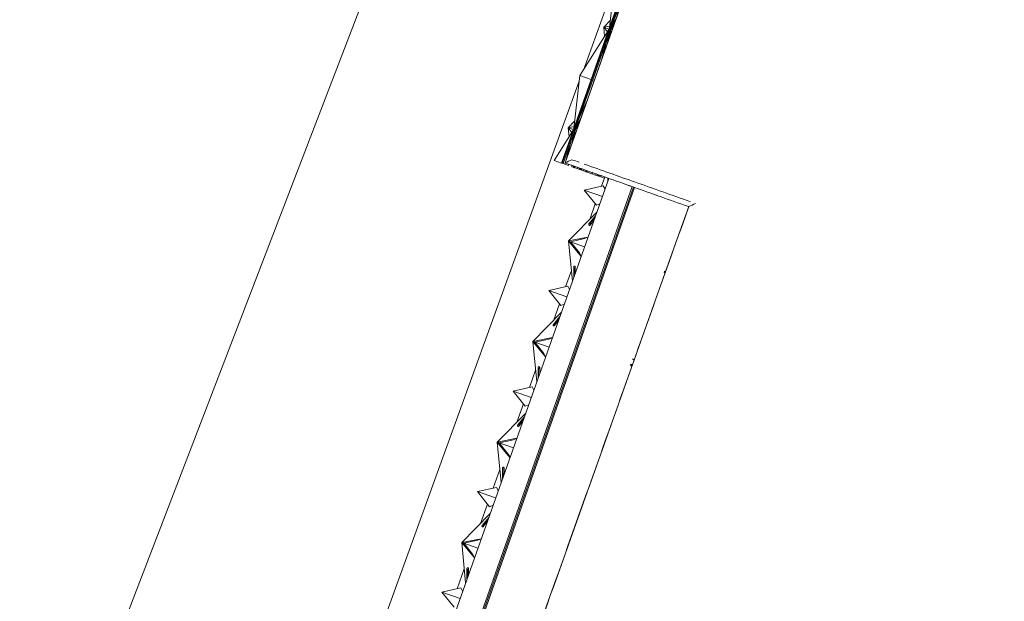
# Model space of a CAD drawing. Header units: inches. Extents: x 424 to 2043, y -237 to 445.
# Tile 958 of 965: x 1528 to 1565, y 169 to 191. Entities that reach past the tile are written whole.
import ezdxf

# ---------------------------------------------------------------- set-up
doc = ezdxf.new("R2010")
doc.units = ezdxf.units.IN
doc.header["$MEASUREMENT"] = 0
for name, color, linetype, lineweight in [('A-DOOR', 31, 'Continuous', 9), ('A-FLOR', 192, 'Continuous', 9), ('A-FLOR-HRAL', 11, 'Continuous', 9), ('A-GENM', 13, 'Continuous', 9), ('A-GLAZ-CURT', 52, 'Continuous', 9), ('A-ROOF', 132, 'Continuous', 9), ('A-WALL', 113, 'Continuous', 9)]:
    doc.layers.add(name, color=color, linetype=linetype, lineweight=lineweight)

# ---------------------------------------------------------------- blocks, each defined once
blk = doc.blocks.new('Generic Models 1 - Generic Models 1-135348-Site')
at = {"layer": 'A-GENM'}
for p, q in [((-139.73, 56.031), (-139.854, 55.684)), ((-140.095, 55.015), (-140.307, 54.423)), ((-141.005, 52.479), (-141.226, 51.864)), ((-141.459, 51.216), (-141.688, 50.577)), ((-142.36, 48.705), (-142.597, 48.044)), ((-142.823, 47.417), (-143.069, 46.731)), ((-143.715, 44.932), (-143.969, 44.224)), ((-144.187, 43.618), (-144.45, 42.885)), ((-145.07, 41.159), (-145.341, 40.404))]:
    blk.add_line(p, q, dxfattribs=at)
blk = doc.blocks.new('Family2 - Family2-V1-Site')
at = {"layer": 'A-GLAZ-CURT'}
for p, q in [((-138.242, 65.416), (-139.327, 63.705)), ((-138.242, 65.416), (-139.327, 63.705)), ((-138.225, 65.461), (-138.901, 63.554)), ((-138.879, 63.546), (-138.209, 65.438)), ((-138.844, 63.534), (-138.173, 65.43)), ((-138.227, 65.439), (-138.227, 65.432)), ((-138.222, 65.472), (-138.225, 65.462)), ((-138.198, 65.469), (-138.186, 65.504)), ((-138.167, 65.259), (-138.167, 65.463)), ((-138.495, 64.331), (-138.299, 65.073)), ((-138.276, 64.95), (-138.219, 65.301)), ((-138.227, 65.252), (-138.226, 65.091)), ((-138.208, 65.141), (-138.209, 65.329)), ((-138.901, 63.554), (-139.576, 61.647)), ((-139.56, 61.691), (-139.327, 63.705)), ((-139.56, 61.691), (-139.327, 63.705)), ((-139.549, 61.654), (-138.879, 63.546)), ((-139.516, 61.637), (-138.844, 63.534)), ((-139.327, 63.705), (-138.901, 63.554)), ((-139.327, 63.705), (-138.901, 63.554)), ((-138.879, 63.546), (-138.901, 63.554)), ((-138.844, 63.534), (-138.879, 63.546)), ((-138.844, 63.534), (-138.785, 63.513)), ((-138.844, 63.534), (-138.785, 63.513)), ((-139.075, 62.694), (-139.389, 61.994)), ((-139.296, 62.069), (-139.471, 61.764)), ((-139.558, 61.671), (-139.564, 61.664)), ((-139.532, 61.608), (-139.403, 61.766)), ((-139.48, 61.738), (-139.362, 61.884)), ((-139.344, 61.934), (-139.443, 61.812)), ((-139.576, 61.646), (-139.58, 61.635)), ((-139.572, 61.587), (-139.56, 61.622))]:
    blk.add_line(p, q, dxfattribs=at)
for points, knots in [([(-138.186, 65.504), (-138.188, 65.505), (-138.192, 65.505), (-138.196, 65.504), (-138.199, 65.503), (-138.202, 65.502), (-138.204, 65.5), (-138.207, 65.497), (-138.209, 65.495), (-138.211, 65.492), (-138.214, 65.489), (-138.216, 65.485), (-138.218, 65.481), (-138.22, 65.476), (-138.221, 65.473), (-138.222, 65.472)], [0, 0, 0, 0, 0.0833333, 0.125, 0.1458333, 0.1666667, 0.2083333, 0.2291667, 0.25, 0.2916667, 0.3125, 0.3333333, 0.375, 0.4166667, 0.4293296, 0.4293296, 0.4293296, 0.4293296]), ([(-138.174, 65.428), (-138.173, 65.43), (-138.171, 65.435), (-138.17, 65.441), (-138.168, 65.448), (-138.167, 65.456), (-138.167, 65.462), (-138.167, 65.468), (-138.168, 65.472), (-138.168, 65.477), (-138.169, 65.481), (-138.17, 65.485), (-138.171, 65.488), (-138.173, 65.491), (-138.174, 65.494), (-138.176, 65.497), (-138.18, 65.501), (-138.183, 65.503), (-138.186, 65.504)], [0.4166667, 0.4166667, 0.4166667, 0.4166667, 0.4583333, 0.5, 0.5416667, 0.5833333, 0.625, 0.6666667, 0.6875, 0.7083333, 0.75, 0.7708333, 0.7916667, 0.8333333, 0.8541667, 0.875, 0.9166667, 1, 1, 1, 1]), ([(-139.572, 61.587), (-139.575, 61.588), (-139.578, 61.59), (-139.581, 61.594), (-139.582, 61.597), (-139.583, 61.599), (-139.584, 61.602), (-139.584, 61.606), (-139.585, 61.609), (-139.585, 61.613), (-139.584, 61.617), (-139.584, 61.621), (-139.583, 61.626), (-139.581, 61.631), (-139.58, 61.634), (-139.58, 61.635)], [0, 0, 0, 0, 0.0833333, 0.125, 0.1458333, 0.1666667, 0.2083333, 0.2291667, 0.25, 0.2916667, 0.3125, 0.3333333, 0.375, 0.4166667, 0.4293296, 0.4293296, 0.4293296, 0.4293296]), ([(-139.515, 61.639), (-139.516, 61.637), (-139.517, 61.632), (-139.52, 61.626), (-139.524, 61.62), (-139.527, 61.614), (-139.532, 61.608), (-139.535, 61.604), (-139.538, 61.601), (-139.542, 61.598), (-139.545, 61.595), (-139.548, 61.593), (-139.551, 61.591), (-139.554, 61.589), (-139.557, 61.588), (-139.56, 61.587), (-139.566, 61.586), (-139.57, 61.587), (-139.572, 61.587)], [0.4166667, 0.4166667, 0.4166667, 0.4166667, 0.4583333, 0.5, 0.5416667, 0.5833333, 0.625, 0.6666667, 0.6875, 0.7083333, 0.75, 0.7708333, 0.7916667, 0.8333333, 0.8541667, 0.875, 0.9166667, 1, 1, 1, 1])]:
    blk.add_open_spline(points, degree=3, knots=knots, dxfattribs=at)
blk = doc.blocks.new('Family2 - Family2-V2-Site')
at = {"layer": 'A-GLAZ-CURT'}
for p, q in [((-139.572, 61.657), (-139.576, 61.647)), ((-139.549, 61.654), (-139.536, 61.689)), ((-139.592, 61.6), (-140.677, 59.889)), ((-139.592, 61.6), (-140.677, 59.889)), ((-139.576, 61.646), (-140.252, 59.738)), ((-140.23, 59.73), (-139.56, 61.622)), ((-140.195, 59.718), (-139.524, 61.615)), ((-139.627, 61.135), (-139.569, 61.485)), ((-139.578, 61.624), (-139.578, 61.617)), ((-139.577, 61.437), (-139.577, 61.275)), ((-139.559, 61.326), (-139.559, 61.514)), ((-139.517, 61.443), (-139.518, 61.648)), ((-139.846, 60.515), (-139.65, 61.258)), ((-140.911, 57.876), (-140.677, 59.889)), ((-140.911, 57.876), (-140.677, 59.889)), ((-140.677, 59.889), (-140.252, 59.738)), ((-140.677, 59.889), (-140.252, 59.738)), ((-140.252, 59.738), (-140.927, 57.832)), ((-140.899, 57.838), (-140.23, 59.73)), ((-140.866, 57.822), (-140.195, 59.718)), ((-140.23, 59.73), (-140.252, 59.738)), ((-140.195, 59.718), (-140.23, 59.73)), ((-140.195, 59.718), (-140.136, 59.697)), ((-140.195, 59.718), (-140.136, 59.697)), ((-140.425, 58.879), (-140.74, 58.179)), ((-140.883, 57.792), (-140.754, 57.951)), ((-140.831, 57.923), (-140.712, 58.068)), ((-140.647, 58.254), (-140.822, 57.949)), ((-140.694, 58.119), (-140.794, 57.996)), ((-140.927, 57.829), (-140.931, 57.819)), ((-140.923, 57.772), (-140.91, 57.807)), ((-140.91, 57.854), (-140.914, 57.849))]:
    blk.add_line(p, q, dxfattribs=at)
for points, knots in [([(-139.536, 61.689), (-139.539, 61.69), (-139.542, 61.69), (-139.547, 61.689), (-139.55, 61.688), (-139.552, 61.686), (-139.555, 61.684), (-139.557, 61.682), (-139.56, 61.68), (-139.562, 61.677), (-139.564, 61.673), (-139.567, 61.67), (-139.569, 61.665), (-139.571, 61.66), (-139.572, 61.658), (-139.572, 61.657)], [0, 0, 0, 0, 0.0833333, 0.125, 0.1458333, 0.1666667, 0.2083333, 0.2291667, 0.25, 0.2916667, 0.3125, 0.3333333, 0.375, 0.4166667, 0.4293296, 0.4293296, 0.4293296, 0.4293296]), ([(-139.524, 61.613), (-139.524, 61.615), (-139.522, 61.619), (-139.52, 61.626), (-139.519, 61.633), (-139.518, 61.64), (-139.518, 61.647), (-139.518, 61.653), (-139.518, 61.657), (-139.519, 61.661), (-139.52, 61.665), (-139.521, 61.669), (-139.522, 61.673), (-139.524, 61.676), (-139.525, 61.679), (-139.527, 61.682), (-139.53, 61.686), (-139.534, 61.688), (-139.536, 61.689)], [0.4166667, 0.4166667, 0.4166667, 0.4166667, 0.4583333, 0.5, 0.5416667, 0.5833333, 0.625, 0.6666667, 0.6875, 0.7083333, 0.75, 0.7708333, 0.7916667, 0.8333333, 0.8541667, 0.875, 0.9166667, 1, 1, 1, 1]), ([(-140.923, 57.772), (-140.925, 57.773), (-140.928, 57.775), (-140.931, 57.779), (-140.933, 57.781), (-140.934, 57.784), (-140.935, 57.787), (-140.935, 57.79), (-140.935, 57.794), (-140.935, 57.798), (-140.935, 57.802), (-140.935, 57.806), (-140.934, 57.811), (-140.932, 57.816), (-140.931, 57.819), (-140.931, 57.819)], [0, 0, 0, 0, 0.0833333, 0.125, 0.1458333, 0.1666667, 0.2083333, 0.2291667, 0.25, 0.2916667, 0.3125, 0.3333333, 0.375, 0.4166667, 0.4293296, 0.4293296, 0.4293296, 0.4293296]), ([(-140.873, 57.808), (-140.873, 57.807), (-140.875, 57.803), (-140.878, 57.798), (-140.882, 57.793), (-140.886, 57.788), (-140.889, 57.785), (-140.892, 57.782), (-140.895, 57.78), (-140.899, 57.777), (-140.902, 57.775), (-140.905, 57.774), (-140.908, 57.773), (-140.911, 57.772), (-140.916, 57.771), (-140.92, 57.771), (-140.923, 57.772)], [0.5196489, 0.5196489, 0.5196489, 0.5196489, 0.5416667, 0.5833333, 0.625, 0.6666667, 0.6875, 0.7083333, 0.75, 0.7708333, 0.7916667, 0.8333333, 0.8541667, 0.875, 0.9166667, 1, 1, 1, 1]), ([(-140.869, 57.814), (-140.87, 57.813), (-140.871, 57.811), (-140.872, 57.809), (-140.872, 57.808)], [0.47804423, 0.47804423, 0.47804423, 0.47804423, 0.5, 0.51730473, 0.51730473, 0.51730473, 0.51730473])]:
    blk.add_open_spline(points, degree=3, knots=knots, dxfattribs=at)
blk.add_open_spline([(-140.866, 57.824), (-140.866, 57.822), (-140.867, 57.82), (-140.867, 57.819)], degree=3, dxfattribs=at)
blk = doc.blocks.new('Family2 - Family2-154967-Site')
at = {"layer": 'A-GLAZ-CURT'}
blk.add_line((-139.615, 55.888), (-139.626, 55.994), dxfattribs=at)
blk.add_line((-139.615, 55.888), (-139.626, 55.994), dxfattribs=at)
blk = doc.blocks.new('Family2 - Family2-V5-Site')
at = {"layer": 'A-GLAZ-CURT'}
for p, q in [((-138.178, 65.781), (-138.423, 65.531)), ((-138.178, 65.781), (-138.423, 65.531)), ((-138.201, 65.575), (-138.423, 65.531)), ((-138.423, 65.531), (-138.201, 65.575)), ((-138.279, 65.356), (-138.423, 65.531)), ((-138.423, 65.531), (-138.227, 65.462)), ((-138.423, 65.531), (-138.227, 65.462)), ((-138.423, 65.531), (-138.279, 65.356)), ((-138.39, 65.182), (-138.423, 65.531)), ((-138.39, 65.182), (-138.423, 65.531)), ((-138.208, 65.486), (-138.227, 65.462)), ((-138.227, 65.462), (-138.227, 65.432)), ((-138.209, 65.455), (-138.198, 65.469)), ((-138.209, 65.438), (-138.209, 65.455)), ((-138.168, 65.44), (-138.11, 65.42)), ((-138.168, 65.44), (-138.11, 65.42)), ((-138.167, 65.441), (-138.052, 65.582)), ((-138.167, 65.259), (-138.167, 65.441)), ((-138.129, 65.554), (-138.011, 65.699)), ((-138.128, 65.489), (-138.078, 65.51)), ((-137.993, 65.75), (-138.093, 65.627)), ((-138.227, 65.252), (-138.226, 65.091)), ((-138.208, 65.141), (-138.209, 65.329)), ((-138.167, 65.377), (-138.142, 65.329))]:
    blk.add_line(p, q, dxfattribs=at)
for points, knots in [([(-138.227, 65.462), (-138.227, 65.462), (-138.227, 65.462), (-138.227, 65.462), (-138.227, 65.462), (-138.227, 65.462), (-138.226, 65.462), (-138.225, 65.461), (-138.224, 65.461), (-138.223, 65.46), (-138.222, 65.46), (-138.22, 65.459), (-138.218, 65.459), (-138.215, 65.458), (-138.211, 65.456), (-138.209, 65.455)], [-0.4166667, -0.4166667, -0.4166667, -0.4166667, -0.3958333, -0.375, -0.3333333, -0.3125, -0.2916667, -0.25, -0.2291667, -0.2083333, -0.1666667, -0.1458333, -0.125, -0.0833333, 0, 0, 0, 0]), ([(-138.209, 65.455), (-138.207, 65.455), (-138.203, 65.453), (-138.198, 65.452), (-138.196, 65.451), (-138.193, 65.45), (-138.19, 65.449), (-138.188, 65.448), (-138.185, 65.447), (-138.183, 65.446), (-138.181, 65.445), (-138.179, 65.445), (-138.177, 65.444), (-138.175, 65.443), (-138.173, 65.443), (-138.171, 65.442), (-138.17, 65.441), (-138.168, 65.441), (-138.168, 65.441), (-138.167, 65.441), (-138.167, 65.441), (-138.167, 65.441), (-138.167, 65.441)], [-1, -1, -1, -1, -0.9166667, -0.875, -0.8541667, -0.8333333, -0.7916667, -0.7708333, -0.75, -0.7083333, -0.6875, -0.6666667, -0.625, -0.6041667, -0.5833333, -0.5416667, -0.5, -0.4583333, -0.4166667, -0.3958333, -0.375, -0.3333333, -0.3333333, -0.3333333, -0.3333333])]:
    blk.add_open_spline(points, degree=3, knots=knots, dxfattribs=at)
blk = doc.blocks.new('5_Panel_Bi-Fold_Door_Metric_7271 - 2500 x 4300-134297-Site')
at = {"layer": 'A-DOOR'}
for p, q in [((-1.861, 0.793), (-1.84, 0.857)), ((-1.84, 0.857), (-1.816, 0.849)), ((-1.816, 0.849), (-1.834, 0.793)), ((-1.792, 0.852), (-1.816, 0.849)), ((-1.816, 0.849), (-1.81, 0.793)), ((-1.785, 0.793), (-1.792, 0.852)), ((-1.607, 0.792), (-1.6, 0.852)), ((-1.6, 0.852), (-1.575, 0.849)), ((-1.575, 0.849), (-1.582, 0.792)), ((1.898, 0.787), (1.911, 0.833)), ((1.911, 0.833), (1.935, 0.826)), ((1.935, 0.826), (1.924, 0.787)), ((1.959, 0.83), (1.935, 0.826)), ((1.935, 0.826), (1.941, 0.787)), ((1.966, 0.787), (1.959, 0.83))]:
    blk.add_line(p, q, dxfattribs=at)
blk = doc.blocks.new('Generic Models 7 - Generic Models 7-166682-Site')
at = {"layer": 'A-GENM'}
for p, q in [((-139.368, 63.35), (-140.548, 60.093)), ((-140.703, 59.664), (-161.37, 2.634))]:
    blk.add_line(p, q, dxfattribs=at)
blk = doc.blocks.new('Generic Models 8 - Generic Models 8-168006-Site')
at = {"layer": 'A-GENM'}
for p, q in [((-114.68, 152.015), (-189.122, -42.095)), ((-140.548, 60.093), (-139.368, 63.35)), ((-178.145, -43.658), (-140.703, 59.664))]:
    blk.add_line(p, q, dxfattribs=at)
blk = doc.blocks.new('Generic Models 9 - Generic Models 9-169069-Site')
at = {"layer": 'A-GENM'}
blk.add_line((-189.122, -42.095), (-114.68, 152.015), dxfattribs=at)
blk = doc.blocks.new('Railing - Railing-202406-Site')
at = {"layer": 'A-FLOR-HRAL'}
for p, q in [((-138.644, 55.647), (-146.653, 33.023)), ((-146.616, 33.009), (-138.606, 55.633))]:
    blk.add_line(p, q, dxfattribs=at)

msp = doc.modelspace()

# ---------------------------------------------------------------- linework, layer by layer
at = {"layer": 'A-FLOR'}
msp.add_line((1550.817, 184.945), (1542.807, 162.32), dxfattribs=at)
at = {"layer": 'A-GLAZ-CURT'}
for p, q in [((1548.634, 187.43), (1548.388, 187.179)), ((1548.634, 187.43), (1548.388, 187.179)), ((1548.388, 187.179), (1548.61, 187.223)), ((1548.61, 187.223), (1548.388, 187.179)), ((1548.644, 187.089), (1548.759, 187.23)), ((1548.682, 187.202), (1548.8, 187.348)), ((1548.818, 187.399), (1548.718, 187.276)), ((1548.57, 187.064), (1547.856, 185.939)), ((1548.57, 187.064), (1547.856, 185.939)), ((1548.585, 187.109), (1548.136, 185.84)), ((1548.158, 185.832), (1548.602, 187.086)), ((1548.193, 185.82), (1548.638, 187.079)), ((1548.421, 186.831), (1548.388, 187.179)), ((1548.388, 187.179), (1548.532, 187.005)), ((1548.421, 186.831), (1548.388, 187.179)), ((1548.388, 187.179), (1548.584, 187.11)), ((1548.532, 187.005), (1548.388, 187.179)), ((1548.388, 187.179), (1548.584, 187.11)), ((1548.535, 186.599), (1548.592, 186.949)), ((1548.603, 187.134), (1548.584, 187.11)), ((1548.584, 187.11), (1548.584, 187.081)), ((1548.584, 187.088), (1548.584, 187.081)), ((1548.584, 186.901), (1548.585, 186.739)), ((1548.584, 186.901), (1548.585, 186.739)), ((1548.59, 187.121), (1548.586, 187.111)), ((1548.601, 187.104), (1548.604, 187.105)), ((1548.601, 187.104), (1548.603, 187.102)), ((1548.602, 187.086), (1548.602, 187.1)), ((1548.603, 186.79), (1548.602, 186.978)), ((1548.603, 186.79), (1548.602, 186.978)), ((1548.605, 187.107), (1548.613, 187.118)), ((1548.613, 187.118), (1548.626, 187.153)), ((1548.644, 186.907), (1548.644, 187.112)), ((1548.644, 186.907), (1548.644, 187.089)), ((1548.644, 187.089), (1548.701, 187.069)), ((1548.644, 187.089), (1548.701, 187.069)), ((1548.644, 187.025), (1548.669, 186.978)), ((1548.683, 187.138), (1548.733, 187.159)), ((1548.316, 185.979), (1548.512, 186.722)), ((1547.856, 185.939), (1548.136, 185.84)), ((1548.136, 185.84), (1548.158, 185.832)), ((1548.158, 185.832), (1548.192, 185.82)), ((1548.192, 185.82), (1548.267, 185.793)), ((1548.267, 185.793), (1548.28, 185.843)), ((1548.267, 185.793), (1548.396, 185.748)), ((1548.396, 185.748), (1548.404, 185.799)), ((1548.53, 185.7), (1548.525, 185.756)), ((1548.53, 185.7), (1548.525, 185.756)), ((1548.587, 185.734), (1548.588, 185.68)), ((1548.587, 185.734), (1548.588, 185.68)), ((1548.606, 185.673), (1548.606, 185.727)), ((1548.606, 185.673), (1548.606, 185.727)), ((1548.588, 185.68), (1548.53, 185.7)), ((1548.648, 185.659), (1548.647, 185.712)), ((1548.648, 185.659), (1548.647, 185.712)), ((1548.727, 185.63), (1548.647, 185.659)), ((1548.736, 185.681), (1548.727, 185.63)), ((1548.795, 185.606), (1548.727, 185.63)), ((1548.808, 185.656), (1548.795, 185.606)), ((1548.817, 185.599), (1548.795, 185.606)), ((1548.834, 185.647), (1548.817, 185.599)), ((1548.834, 185.647), (1548.817, 185.599)), ((1548.817, 185.599), (1548.839, 185.591)), ((1548.817, 185.599), (1548.839, 185.591)), ((1548.839, 185.591), (1548.856, 185.639)), ((1548.839, 185.591), (1548.856, 185.639)), ((1548.839, 185.591), (1548.873, 185.579)), ((1548.839, 185.591), (1548.873, 185.579)), ((1548.873, 185.579), (1548.89, 185.626)), ((1548.873, 185.579), (1548.89, 185.626)), ((1548.896, 185.571), (1548.873, 185.579)), ((1548.916, 185.617), (1548.896, 185.571)), ((1548.964, 185.546), (1548.896, 185.571)), ((1548.99, 185.591), (1548.964, 185.546)), ((1548.964, 185.546), (1549.043, 185.519)), ((1549.077, 185.561), (1549.043, 185.519)), ((1549.077, 185.561), (1549.043, 185.519)), ((1549.061, 185.512), (1549.095, 185.554)), ((1549.061, 185.512), (1549.095, 185.554)), ((1549.103, 185.497), (1549.137, 185.539)), ((1549.103, 185.497), (1549.137, 185.539)), ((1549.103, 185.498), (1549.292, 185.431)), ((1549.292, 185.431), (1549.317, 185.475)), ((1549.292, 185.431), (1549.424, 185.384)), ((1549.424, 185.384), (1549.445, 185.43)), ((1549.424, 185.384), (1549.498, 185.358)), ((1549.515, 185.405), (1549.498, 185.358)), ((1549.515, 185.405), (1549.498, 185.358)), ((1549.498, 185.358), (1549.52, 185.35)), ((1549.498, 185.358), (1549.52, 185.35)), ((1549.52, 185.35), (1549.537, 185.398)), ((1549.52, 185.35), (1549.537, 185.398)), ((1549.52, 185.35), (1549.554, 185.338)), ((1549.52, 185.35), (1549.554, 185.338)), ((1549.554, 185.338), (1549.571, 185.385)), ((1549.554, 185.338), (1549.571, 185.385)), ((1549.629, 185.311), (1549.642, 185.361)), ((1549.719, 184.977), (1548.998, 184.817)), ((1549.554, 185.338), (1549.629, 185.311)), ((1549.629, 185.311), (1549.758, 185.265)), ((1549.786, 184.853), (1549.719, 184.977)), ((1549.758, 185.265), (1549.766, 185.316)), ((1548.998, 184.817), (1549.687, 184.573)), ((1549.459, 184.243), (1548.998, 184.817)), ((1548.998, 184.817), (1549.687, 184.573)), ((1549.589, 184.297), (1549.459, 184.243)), ((1549.476, 183.978), (1548.399, 182.882)), ((1549.476, 183.978), (1548.399, 182.882)), ((1549.424, 183.832), (1549.178, 183.53)), ((1549.424, 183.832), (1549.178, 183.53)), ((1549.211, 183.541), (1549.406, 183.781)), ((1549.211, 183.541), (1549.406, 183.781)), ((1549.22, 183.485), (1549.365, 183.664)), ((1549.22, 183.485), (1549.365, 183.664)), ((1548.399, 182.882), (1549.14, 183.028)), ((1549.14, 183.028), (1548.399, 182.882)), ((1548.546, 181.352), (1548.399, 182.882)), ((1548.399, 182.882), (1548.881, 182.297)), ((1548.546, 181.352), (1548.399, 182.882)), ((1548.399, 182.882), (1548.475, 182.855)), ((1548.881, 182.297), (1548.399, 182.882)), ((1548.399, 182.882), (1548.475, 182.855)), ((1548.475, 182.855), (1549.009, 182.971)), ((1548.475, 182.855), (1548.816, 182.427)), ((1548.476, 182.855), (1549.011, 182.665)), ((1548.476, 182.855), (1549.011, 182.665)), ((1549.009, 182.971), (1549.139, 183.025)), ((1548.816, 182.427), (1548.883, 182.302)), ((1548.597, 181.889), (1548.598, 181.499)), ((1548.597, 181.889), (1548.598, 181.499)), ((1548.616, 181.55), (1548.616, 181.86)), ((1548.616, 181.55), (1548.616, 181.86)), ((1548.658, 181.667), (1548.657, 181.897)), ((1548.658, 181.667), (1548.657, 181.897)), ((1548.369, 181.162), (1547.648, 181.002)), ((1547.648, 181.002), (1548.336, 180.758)), ((1548.109, 180.428), (1547.648, 181.002)), ((1547.648, 181.002), (1548.336, 180.758)), ((1548.435, 181.037), (1548.369, 181.162)), ((1548.125, 180.163), (1547.048, 179.066)), ((1548.125, 180.163), (1547.048, 179.066)), ((1548.238, 180.481), (1548.109, 180.428)), ((1548.074, 180.017), (1547.828, 179.714)), ((1548.074, 180.017), (1547.828, 179.714)), ((1547.86, 179.725), (1548.056, 179.966)), ((1547.86, 179.725), (1548.056, 179.966)), ((1547.869, 179.67), (1548.014, 179.848)), ((1547.869, 179.67), (1548.014, 179.848)), ((1547.048, 179.066), (1547.789, 179.213)), ((1547.789, 179.213), (1547.048, 179.066)), ((1547.196, 177.537), (1547.048, 179.066)), ((1547.048, 179.066), (1547.53, 178.482)), ((1547.196, 177.537), (1547.048, 179.066)), ((1547.048, 179.066), (1547.125, 179.039)), ((1547.53, 178.482), (1547.048, 179.066)), ((1547.048, 179.066), (1547.125, 179.039)), ((1547.125, 179.039), (1547.658, 179.155)), ((1547.125, 179.039), (1547.661, 178.85)), ((1547.125, 179.039), (1547.661, 178.85)), ((1547.125, 179.039), (1547.466, 178.611)), ((1547.658, 179.155), (1547.788, 179.209)), ((1547.466, 178.611), (1547.532, 178.487)), ((1547.247, 178.073), (1547.248, 177.684)), ((1547.247, 178.073), (1547.248, 177.684)), ((1547.266, 177.735), (1547.265, 178.044)), ((1547.266, 177.735), (1547.265, 178.044)), ((1547.307, 177.852), (1547.307, 178.082)), ((1547.307, 177.852), (1547.307, 178.082)), ((1547.018, 177.346), (1546.297, 177.187)), ((1546.297, 177.187), (1546.985, 176.943)), ((1546.758, 176.612), (1546.297, 177.187)), ((1546.297, 177.187), (1546.985, 176.943)), ((1547.084, 177.222), (1547.018, 177.346)), ((1546.887, 176.666), (1546.758, 176.612)), ((1546.775, 176.348), (1545.698, 175.251)), ((1546.775, 176.348), (1545.698, 175.251)), ((1546.723, 176.201), (1546.477, 175.899)), ((1546.723, 176.201), (1546.477, 175.899)), ((1546.509, 175.91), (1546.705, 176.15)), ((1546.509, 175.91), (1546.705, 176.15)), ((1546.518, 175.855), (1546.663, 176.033)), ((1546.518, 175.855), (1546.663, 176.033)), ((1545.698, 175.251), (1546.438, 175.397)), ((1546.438, 175.397), (1545.698, 175.251)), ((1545.774, 175.224), (1546.308, 175.34)), ((1546.308, 175.34), (1546.437, 175.394)), ((1545.845, 173.721), (1545.698, 175.251)), ((1545.698, 175.251), (1546.18, 174.666)), ((1545.845, 173.721), (1545.698, 175.251)), ((1545.698, 175.251), (1545.774, 175.224)), ((1546.18, 174.666), (1545.698, 175.251)), ((1545.698, 175.251), (1545.774, 175.224)), ((1545.774, 175.224), (1546.31, 175.035)), ((1545.774, 175.224), (1546.31, 175.035)), ((1545.774, 175.224), (1546.115, 174.796)), ((1546.115, 174.796), (1546.181, 174.671)), ((1545.896, 174.258), (1545.897, 173.868)), ((1545.896, 174.258), (1545.897, 173.868)), ((1545.915, 173.919), (1545.914, 174.229)), ((1545.915, 173.919), (1545.914, 174.229)), ((1545.957, 174.036), (1545.956, 174.266)), ((1545.957, 174.036), (1545.956, 174.266)), ((1545.667, 173.531), (1544.946, 173.371)), ((1545.734, 173.407), (1545.667, 173.531)), ((1544.946, 173.371), (1545.635, 173.127)), ((1545.407, 172.797), (1544.946, 173.371)), ((1544.946, 173.371), (1545.635, 173.127)), ((1545.537, 172.851), (1545.407, 172.797)), ((1545.424, 172.532), (1544.347, 171.436)), ((1545.424, 172.532), (1544.347, 171.436)), ((1545.372, 172.386), (1545.126, 172.083)), ((1545.372, 172.386), (1545.126, 172.083)), ((1545.159, 172.095), (1545.354, 172.335)), ((1545.159, 172.095), (1545.354, 172.335)), ((1545.167, 172.039), (1545.313, 172.217)), ((1545.167, 172.039), (1545.313, 172.217)), ((1544.347, 171.436), (1545.088, 171.582)), ((1545.088, 171.582), (1544.347, 171.436)), ((1544.423, 171.409), (1544.957, 171.525)), ((1544.957, 171.525), (1545.086, 171.578)), ((1544.494, 169.906), (1544.347, 171.436)), ((1544.347, 171.436), (1544.829, 170.851)), ((1544.494, 169.906), (1544.347, 171.436)), ((1544.347, 171.436), (1544.423, 171.409)), ((1544.829, 170.851), (1544.347, 171.436)), ((1544.347, 171.436), (1544.423, 171.409)), ((1544.423, 171.409), (1544.764, 170.98)), ((1544.423, 171.408), (1544.959, 171.219)), ((1544.423, 171.408), (1544.959, 171.219)), ((1544.764, 170.98), (1544.831, 170.856)), ((1544.545, 170.443), (1544.546, 170.053)), ((1544.545, 170.443), (1544.546, 170.053)), ((1544.564, 170.104), (1544.563, 170.414)), ((1544.564, 170.104), (1544.563, 170.414)), ((1544.606, 170.221), (1544.605, 170.451)), ((1544.606, 170.221), (1544.605, 170.451)), ((1544.316, 169.716), (1543.595, 169.556)), ((1544.383, 169.591), (1544.316, 169.716)), ((1543.595, 169.556), (1544.284, 169.312)), ((1544.056, 168.981), (1543.595, 169.556)), ((1543.595, 169.556), (1544.284, 169.312))]:
    msp.add_line(p, q, dxfattribs=at)
at = {"layer": 'A-GLAZ-CURT', "flags": 128}
for points in [[(1548.591, 187.108), (1548.595, 187.109), (1548.6, 187.108), (1548.605, 187.107)], [(1548.602, 187.1), (1548.598, 187.102), (1548.594, 187.105), (1548.591, 187.108)], [(1548.616, 187.099), (1548.611, 187.099), (1548.607, 187.099), (1548.602, 187.1)], [(1548.605, 187.107), (1548.609, 187.105), (1548.613, 187.103), (1548.616, 187.099)], [(1548.588, 185.68), (1548.588, 185.68), (1548.588, 185.68), (1548.59, 185.679), (1548.593, 185.678), (1548.597, 185.677), (1548.601, 185.675), (1548.606, 185.673)], [(1548.588, 185.68), (1548.588, 185.68), (1548.588, 185.68), (1548.59, 185.679), (1548.593, 185.678), (1548.597, 185.677), (1548.601, 185.675), (1548.606, 185.673)], [(1548.606, 185.673), (1548.611, 185.672), (1548.617, 185.67), (1548.622, 185.668), (1548.627, 185.666), (1548.632, 185.664), (1548.637, 185.662), (1548.641, 185.661), (1548.644, 185.66), (1548.646, 185.659), (1548.647, 185.659), (1548.648, 185.659)], [(1548.606, 185.673), (1548.611, 185.672), (1548.617, 185.67), (1548.622, 185.668), (1548.627, 185.666), (1548.632, 185.664), (1548.637, 185.662), (1548.641, 185.661), (1548.644, 185.66), (1548.646, 185.659), (1548.647, 185.659), (1548.648, 185.659)], [(1549.043, 185.519), (1549.043, 185.519), (1549.044, 185.518), (1549.045, 185.518), (1549.048, 185.517), (1549.052, 185.516), (1549.056, 185.514), (1549.061, 185.512)], [(1549.043, 185.519), (1549.043, 185.519), (1549.044, 185.518), (1549.045, 185.518), (1549.048, 185.517), (1549.052, 185.516), (1549.056, 185.514), (1549.061, 185.512)], [(1549.061, 185.512), (1549.066, 185.51), (1549.072, 185.508), (1549.077, 185.506), (1549.083, 185.505), (1549.088, 185.503), (1549.092, 185.501), (1549.096, 185.5), (1549.099, 185.499), (1549.101, 185.498), (1549.103, 185.498), (1549.103, 185.497)], [(1549.061, 185.512), (1549.066, 185.51), (1549.072, 185.508), (1549.077, 185.506), (1549.083, 185.505), (1549.088, 185.503), (1549.092, 185.501), (1549.096, 185.5), (1549.099, 185.499), (1549.101, 185.498), (1549.103, 185.498), (1549.103, 185.497)], [(1549.187, 183.474), (1549.181, 183.477), (1549.176, 183.482), (1549.173, 183.488), (1549.17, 183.494), (1549.169, 183.502), (1549.169, 183.51), (1549.171, 183.517), (1549.175, 183.524), (1549.179, 183.531), (1549.185, 183.536), (1549.191, 183.54), (1549.198, 183.542), (1549.204, 183.542), (1549.211, 183.541)], [(1549.187, 183.474), (1549.181, 183.477), (1549.176, 183.482), (1549.173, 183.488), (1549.17, 183.494), (1549.169, 183.502), (1549.169, 183.51), (1549.171, 183.517), (1549.175, 183.524), (1549.179, 183.531), (1549.185, 183.536), (1549.191, 183.54), (1549.198, 183.542), (1549.204, 183.542), (1549.211, 183.541)], [(1549.211, 183.541), (1549.217, 183.538), (1549.222, 183.533), (1549.225, 183.527), (1549.228, 183.521), (1549.229, 183.513), (1549.228, 183.505), (1549.227, 183.498), (1549.223, 183.491), (1549.219, 183.484), (1549.213, 183.479), (1549.207, 183.475), (1549.2, 183.473), (1549.194, 183.473), (1549.187, 183.474)], [(1549.211, 183.541), (1549.217, 183.538), (1549.222, 183.533), (1549.225, 183.527), (1549.228, 183.521), (1549.229, 183.513), (1549.228, 183.505), (1549.227, 183.498), (1549.223, 183.491), (1549.219, 183.484), (1549.213, 183.479), (1549.207, 183.475), (1549.2, 183.473), (1549.194, 183.473), (1549.187, 183.474)], [(1548.616, 181.86), (1548.61, 181.863), (1548.605, 181.867), (1548.601, 181.873), (1548.599, 181.88), (1548.597, 181.887), (1548.598, 181.895), (1548.6, 181.903), (1548.603, 181.91), (1548.608, 181.916), (1548.613, 181.921), (1548.619, 181.925), (1548.626, 181.927), (1548.633, 181.928), (1548.639, 181.926)], [(1548.616, 181.86), (1548.61, 181.863), (1548.605, 181.867), (1548.601, 181.873), (1548.599, 181.88), (1548.597, 181.887), (1548.598, 181.895), (1548.6, 181.903), (1548.603, 181.91), (1548.608, 181.916), (1548.613, 181.921), (1548.619, 181.925), (1548.626, 181.927), (1548.633, 181.928), (1548.639, 181.926)], [(1548.639, 181.926), (1548.645, 181.923), (1548.65, 181.919), (1548.654, 181.913), (1548.656, 181.906), (1548.657, 181.899), (1548.657, 181.891), (1548.655, 181.883), (1548.652, 181.876), (1548.647, 181.87), (1548.642, 181.865), (1548.635, 181.861), (1548.629, 181.859), (1548.622, 181.858), (1548.616, 181.86)], [(1548.639, 181.926), (1548.645, 181.923), (1548.65, 181.919), (1548.654, 181.913), (1548.656, 181.906), (1548.657, 181.899), (1548.657, 181.891), (1548.655, 181.883), (1548.652, 181.876), (1548.647, 181.87), (1548.642, 181.865), (1548.635, 181.861), (1548.629, 181.859), (1548.622, 181.858), (1548.616, 181.86)], [(1547.836, 179.659), (1547.831, 179.662), (1547.826, 179.666), (1547.822, 179.672), (1547.819, 179.679), (1547.818, 179.687), (1547.819, 179.694), (1547.821, 179.702), (1547.824, 179.709), (1547.829, 179.715), (1547.834, 179.72), (1547.84, 179.724), (1547.847, 179.726), (1547.854, 179.727), (1547.86, 179.725)], [(1547.836, 179.659), (1547.831, 179.662), (1547.826, 179.666), (1547.822, 179.672), (1547.819, 179.679), (1547.818, 179.687), (1547.819, 179.694), (1547.821, 179.702), (1547.824, 179.709), (1547.829, 179.715), (1547.834, 179.72), (1547.84, 179.724), (1547.847, 179.726), (1547.854, 179.727), (1547.86, 179.725)], [(1547.86, 179.725), (1547.866, 179.722), (1547.871, 179.718), (1547.875, 179.712), (1547.877, 179.705), (1547.878, 179.698), (1547.878, 179.69), (1547.876, 179.682), (1547.873, 179.675), (1547.868, 179.669), (1547.862, 179.664), (1547.856, 179.66), (1547.85, 179.658), (1547.843, 179.658), (1547.836, 179.659)], [(1547.86, 179.725), (1547.866, 179.722), (1547.871, 179.718), (1547.875, 179.712), (1547.877, 179.705), (1547.878, 179.698), (1547.878, 179.69), (1547.876, 179.682), (1547.873, 179.675), (1547.868, 179.669), (1547.862, 179.664), (1547.856, 179.66), (1547.85, 179.658), (1547.843, 179.658), (1547.836, 179.659)], [(1547.265, 178.044), (1547.259, 178.047), (1547.254, 178.052), (1547.25, 178.058), (1547.248, 178.065), (1547.247, 178.072), (1547.247, 178.08), (1547.249, 178.087), (1547.252, 178.095), (1547.257, 178.101), (1547.262, 178.106), (1547.269, 178.11), (1547.275, 178.112), (1547.282, 178.112), (1547.288, 178.111)], [(1547.265, 178.044), (1547.259, 178.047), (1547.254, 178.052), (1547.25, 178.058), (1547.248, 178.065), (1547.247, 178.072), (1547.247, 178.08), (1547.249, 178.087), (1547.252, 178.095), (1547.257, 178.101), (1547.262, 178.106), (1547.269, 178.11), (1547.275, 178.112), (1547.282, 178.112), (1547.288, 178.111)], [(1547.288, 178.111), (1547.294, 178.108), (1547.299, 178.103), (1547.303, 178.098), (1547.306, 178.091), (1547.307, 178.083), (1547.306, 178.075), (1547.304, 178.068), (1547.301, 178.061), (1547.296, 178.054), (1547.291, 178.049), (1547.285, 178.046), (1547.278, 178.043), (1547.271, 178.043), (1547.265, 178.044)], [(1547.288, 178.111), (1547.294, 178.108), (1547.299, 178.103), (1547.303, 178.098), (1547.306, 178.091), (1547.307, 178.083), (1547.306, 178.075), (1547.304, 178.068), (1547.301, 178.061), (1547.296, 178.054), (1547.291, 178.049), (1547.285, 178.046), (1547.278, 178.043), (1547.271, 178.043), (1547.265, 178.044)], [(1546.486, 175.843), (1546.48, 175.846), (1546.475, 175.851), (1546.471, 175.857), (1546.469, 175.864), (1546.468, 175.871), (1546.468, 175.879), (1546.47, 175.886), (1546.473, 175.894), (1546.478, 175.9), (1546.483, 175.905), (1546.49, 175.909), (1546.496, 175.911), (1546.503, 175.911), (1546.509, 175.91)], [(1546.486, 175.843), (1546.48, 175.846), (1546.475, 175.851), (1546.471, 175.857), (1546.469, 175.864), (1546.468, 175.871), (1546.468, 175.879), (1546.47, 175.886), (1546.473, 175.894), (1546.478, 175.9), (1546.483, 175.905), (1546.49, 175.909), (1546.496, 175.911), (1546.503, 175.911), (1546.509, 175.91)], [(1546.509, 175.91), (1546.515, 175.907), (1546.52, 175.902), (1546.524, 175.897), (1546.526, 175.89), (1546.527, 175.882), (1546.527, 175.875), (1546.525, 175.867), (1546.522, 175.86), (1546.517, 175.853), (1546.512, 175.848), (1546.506, 175.845), (1546.499, 175.843), (1546.492, 175.842), (1546.486, 175.843)], [(1546.509, 175.91), (1546.515, 175.907), (1546.52, 175.902), (1546.524, 175.897), (1546.526, 175.89), (1546.527, 175.882), (1546.527, 175.875), (1546.525, 175.867), (1546.522, 175.86), (1546.517, 175.853), (1546.512, 175.848), (1546.506, 175.845), (1546.499, 175.843), (1546.492, 175.842), (1546.486, 175.843)], [(1545.914, 174.229), (1545.908, 174.232), (1545.903, 174.236), (1545.9, 174.242), (1545.897, 174.249), (1545.896, 174.257), (1545.896, 174.264), (1545.898, 174.272), (1545.902, 174.279), (1545.906, 174.285), (1545.912, 174.291), (1545.918, 174.294), (1545.925, 174.296), (1545.931, 174.297), (1545.938, 174.295)], [(1545.914, 174.229), (1545.908, 174.232), (1545.903, 174.236), (1545.9, 174.242), (1545.897, 174.249), (1545.896, 174.257), (1545.896, 174.264), (1545.898, 174.272), (1545.902, 174.279), (1545.906, 174.285), (1545.912, 174.291), (1545.918, 174.294), (1545.925, 174.296), (1545.931, 174.297), (1545.938, 174.295)], [(1545.938, 174.295), (1545.944, 174.292), (1545.949, 174.288), (1545.952, 174.282), (1545.955, 174.275), (1545.956, 174.268), (1545.955, 174.26), (1545.954, 174.252), (1545.95, 174.245), (1545.946, 174.239), (1545.94, 174.234), (1545.934, 174.23), (1545.927, 174.228), (1545.921, 174.228), (1545.914, 174.229)], [(1545.938, 174.295), (1545.944, 174.292), (1545.949, 174.288), (1545.952, 174.282), (1545.955, 174.275), (1545.956, 174.268), (1545.955, 174.26), (1545.954, 174.252), (1545.95, 174.245), (1545.946, 174.239), (1545.94, 174.234), (1545.934, 174.23), (1545.927, 174.228), (1545.921, 174.228), (1545.914, 174.229)], [(1545.135, 172.028), (1545.129, 172.031), (1545.124, 172.036), (1545.12, 172.041), (1545.118, 172.048), (1545.117, 172.056), (1545.117, 172.063), (1545.119, 172.071), (1545.123, 172.078), (1545.127, 172.084), (1545.133, 172.09), (1545.139, 172.093), (1545.145, 172.095), (1545.152, 172.096), (1545.159, 172.095)], [(1545.135, 172.028), (1545.129, 172.031), (1545.124, 172.036), (1545.12, 172.041), (1545.118, 172.048), (1545.117, 172.056), (1545.117, 172.063), (1545.119, 172.071), (1545.123, 172.078), (1545.127, 172.084), (1545.133, 172.09), (1545.139, 172.093), (1545.145, 172.095), (1545.152, 172.096), (1545.159, 172.095)], [(1545.159, 172.095), (1545.164, 172.091), (1545.169, 172.087), (1545.173, 172.081), (1545.176, 172.074), (1545.177, 172.067), (1545.176, 172.059), (1545.174, 172.052), (1545.171, 172.044), (1545.167, 172.038), (1545.161, 172.033), (1545.155, 172.029), (1545.148, 172.027), (1545.141, 172.027), (1545.135, 172.028)], [(1545.159, 172.095), (1545.164, 172.091), (1545.169, 172.087), (1545.173, 172.081), (1545.176, 172.074), (1545.177, 172.067), (1545.176, 172.059), (1545.174, 172.052), (1545.171, 172.044), (1545.167, 172.038), (1545.161, 172.033), (1545.155, 172.029), (1545.148, 172.027), (1545.141, 172.027), (1545.135, 172.028)], [(1544.563, 170.414), (1544.558, 170.417), (1544.553, 170.421), (1544.549, 170.427), (1544.546, 170.434), (1544.545, 170.441), (1544.546, 170.449), (1544.548, 170.457), (1544.551, 170.464), (1544.555, 170.47), (1544.561, 170.475), (1544.567, 170.479), (1544.574, 170.481), (1544.581, 170.481), (1544.587, 170.48)], [(1544.563, 170.414), (1544.558, 170.417), (1544.553, 170.421), (1544.549, 170.427), (1544.546, 170.434), (1544.545, 170.441), (1544.546, 170.449), (1544.548, 170.457), (1544.551, 170.464), (1544.555, 170.47), (1544.561, 170.475), (1544.567, 170.479), (1544.574, 170.481), (1544.581, 170.481), (1544.587, 170.48)], [(1544.587, 170.48), (1544.593, 170.477), (1544.598, 170.472), (1544.602, 170.467), (1544.604, 170.46), (1544.605, 170.452), (1544.605, 170.445), (1544.603, 170.437), (1544.6, 170.43), (1544.595, 170.424), (1544.589, 170.418), (1544.583, 170.415), (1544.577, 170.413), (1544.57, 170.412), (1544.563, 170.414)], [(1544.587, 170.48), (1544.593, 170.477), (1544.598, 170.472), (1544.602, 170.467), (1544.604, 170.46), (1544.605, 170.452), (1544.605, 170.445), (1544.603, 170.437), (1544.6, 170.43), (1544.595, 170.424), (1544.589, 170.418), (1544.583, 170.415), (1544.577, 170.413), (1544.57, 170.412), (1544.563, 170.414)]]:
    msp.add_lwpolyline(points, dxfattribs=at)
at = {"layer": 'A-GLAZ-CURT'}
for points, knots in [([(1548.584, 187.11), (1548.584, 187.11), (1548.584, 187.11), (1548.584, 187.11), (1548.585, 187.11), (1548.587, 187.109), (1548.589, 187.109), (1548.591, 187.108)], [-0.2727273, -0.2727273, -0.2727273, -0.2727273, -0.2272727, -0.1818182, -0.1363636, -0.0909091, 0, 0, 0, 0]), ([(1548.626, 187.153), (1548.623, 187.154), (1548.619, 187.154), (1548.615, 187.153), (1548.612, 187.152), (1548.61, 187.15), (1548.607, 187.148), (1548.604, 187.146), (1548.602, 187.144), (1548.6, 187.141), (1548.597, 187.137), (1548.595, 187.134), (1548.593, 187.129), (1548.591, 187.124), (1548.59, 187.122), (1548.59, 187.121)], [0, 0, 0, 0, 0.0833333, 0.125, 0.1458333, 0.1666667, 0.2083333, 0.2291667, 0.25, 0.2916667, 0.3125, 0.3333333, 0.375, 0.4166667, 0.4293296, 0.4293296, 0.4293296, 0.4293296]), ([(1548.616, 187.099), (1548.618, 187.098), (1548.622, 187.097), (1548.627, 187.095), (1548.63, 187.094), (1548.633, 187.093), (1548.635, 187.092), (1548.638, 187.091), (1548.639, 187.091), (1548.64, 187.091)], [-1, -1, -1, -1, -0.9090909, -0.8636364, -0.8181818, -0.7727273, -0.7272727, -0.6818182, -0.6363636, -0.6363636, -0.6363636, -0.6363636]), ([(1548.642, 187.093), (1548.642, 187.095), (1548.643, 187.098), (1548.644, 187.104), (1548.644, 187.111), (1548.644, 187.117), (1548.643, 187.121), (1548.643, 187.125), (1548.642, 187.129), (1548.641, 187.133), (1548.64, 187.137), (1548.638, 187.14), (1548.637, 187.143), (1548.635, 187.146), (1548.631, 187.15), (1548.628, 187.152), (1548.626, 187.153)], [0.5198492, 0.5198492, 0.5198492, 0.5198492, 0.5416667, 0.5833333, 0.625, 0.6666667, 0.6875, 0.7083333, 0.75, 0.7708333, 0.7916667, 0.8333333, 0.8541667, 0.875, 0.9166667, 1, 1, 1, 1]), ([(1548.641, 187.087), (1548.641, 187.088), (1548.641, 187.09), (1548.642, 187.092), (1548.642, 187.093)], [0.48057571, 0.48057571, 0.48057571, 0.48057571, 0.5, 0.51970558, 0.51970558, 0.51970558, 0.51970558])]:
    msp.add_open_spline(points, degree=3, knots=knots, dxfattribs=at)
for points in [[(1548.637, 187.077), (1548.638, 187.078), (1548.639, 187.08), (1548.639, 187.081)], [(1548.644, 187.089), (1548.644, 187.089), (1548.644, 187.089), (1548.644, 187.089)]]:
    msp.add_open_spline(points, degree=3, dxfattribs=at)
at = {"layer": 'A-ROOF', "flags": 128}
msp.add_lwpolyline([(1554.092, 202.295), (1553.456, 200.499), (1552.808, 198.667), (1552.159, 196.836), (1551.511, 195.004), (1550.862, 193.173), (1550.214, 191.341), (1549.566, 189.51), (1548.917, 187.678), (1548.269, 185.847)], dxfattribs=at)
at = {"layer": 'A-ROOF'}
for points in [[(1548.269, 185.847), (1548.443, 185.785), (1548.616, 185.723), (1548.79, 185.662)], [(1548.79, 185.662), (1548.964, 185.6), (1549.138, 185.539), (1549.312, 185.477)], [(1549.312, 185.477), (1549.485, 185.416), (1549.659, 185.354), (1549.833, 185.293)]]:
    msp.add_open_spline(points, degree=3, dxfattribs=at)
for points, knots in [([(1549.833, 185.293), (1550.181, 185.17), (1551.224, 184.801), (1552.266, 184.431), (1552.962, 184.185)], [-0.6666667, -0.6666667, -0.6666667, -0.6666667, -0.4444444, 0, 0, 0, 0]), ([(1552.962, 184.185), (1551.77, 180.835), (1549.089, 173.298), (1546.407, 165.761), (1544.918, 161.573)], [0, 0, 0, 0, 0.444444, 1, 1, 1, 1])]:
    msp.add_open_spline(points, degree=3, knots=knots, dxfattribs=at)
at = {"layer": 'A-WALL'}
for p, q in [((1548.269, 185.847), (1554.092, 202.295)), ((1541.92, 162.635), (1549.929, 185.259))]:
    msp.add_line(p, q, dxfattribs=at)
at = {"layer": 'A-WALL', "flags": 128}
for points in [[(1548.528, 185.967), (1548.463, 185.937), (1548.398, 185.907), (1548.334, 185.877), (1548.269, 185.847)], [(1552.962, 184.185), (1553.026, 184.215), (1553.091, 184.245), (1553.156, 184.276), (1553.221, 184.306)]]:
    msp.add_lwpolyline(points, dxfattribs=at)
at = {"layer": 'A-WALL'}
for points, knots in [([(1552.962, 184.185), (1552.266, 184.431), (1550.702, 184.985), (1549.138, 185.539), (1548.269, 185.847)], [0, 0, 0, 0, 0.444444, 1, 1, 1, 1]), ([(1548.996, 185.801), (1549.645, 185.572), (1550.989, 185.096), (1552.333, 184.62), (1553.028, 184.374)], [-0.8592374, -0.8592374, -0.8592374, -0.8592374, -0.4444444, 0, 0, 0, 0]), ([(1544.918, 161.573), (1546.109, 164.923), (1548.791, 172.461), (1551.472, 179.998), (1552.962, 184.185)], [0, 0, 0, 0, 0.444444, 1, 1, 1, 1])]:
    msp.add_open_spline(points, degree=3, knots=knots, dxfattribs=at)
msp.add_open_spline([(1548.528, 185.967), (1548.62, 185.935), (1548.711, 185.902), (1548.803, 185.869)], degree=3, dxfattribs=at)

# ---------------------------------------------------------------- block references
at = {"layer": 'A-DOOR', "rotation": 70.50507531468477}
msp.add_blockref('5_Panel_Bi-Fold_Door_Metric_7271 - 2500 x 4300-134297-Site', (1552.173, 179.612), dxfattribs=at)
at = {"layer": 'A-FLOR-HRAL'}
msp.add_blockref('Railing - Railing-202406-Site', (1689.513, 129.279), dxfattribs=at)
at = {"layer": 'A-GENM'}
for name in ['Generic Models 9 - Generic Models 9-169069-Site', 'Generic Models 8 - Generic Models 8-168006-Site', 'Generic Models 7 - Generic Models 7-166682-Site', 'Generic Models 1 - Generic Models 1-135348-Site']:
    msp.add_blockref(name, (1689.513, 129.279), dxfattribs=at)
at = {"layer": 'A-GLAZ-CURT'}
for name, p in [('Family2 - Family2-V1-Site', (1689.513, 129.279)), ('Family2 - Family2-V2-Site', (1689.513, 129.279)), ('Family2 - Family2-V5-Site', (1688.162, 125.464)), ('Family2 - Family2-154967-Site', (1689.513, 129.279))]:
    msp.add_blockref(name, p, dxfattribs=at)

doc.saveas('drawing.dxf')
